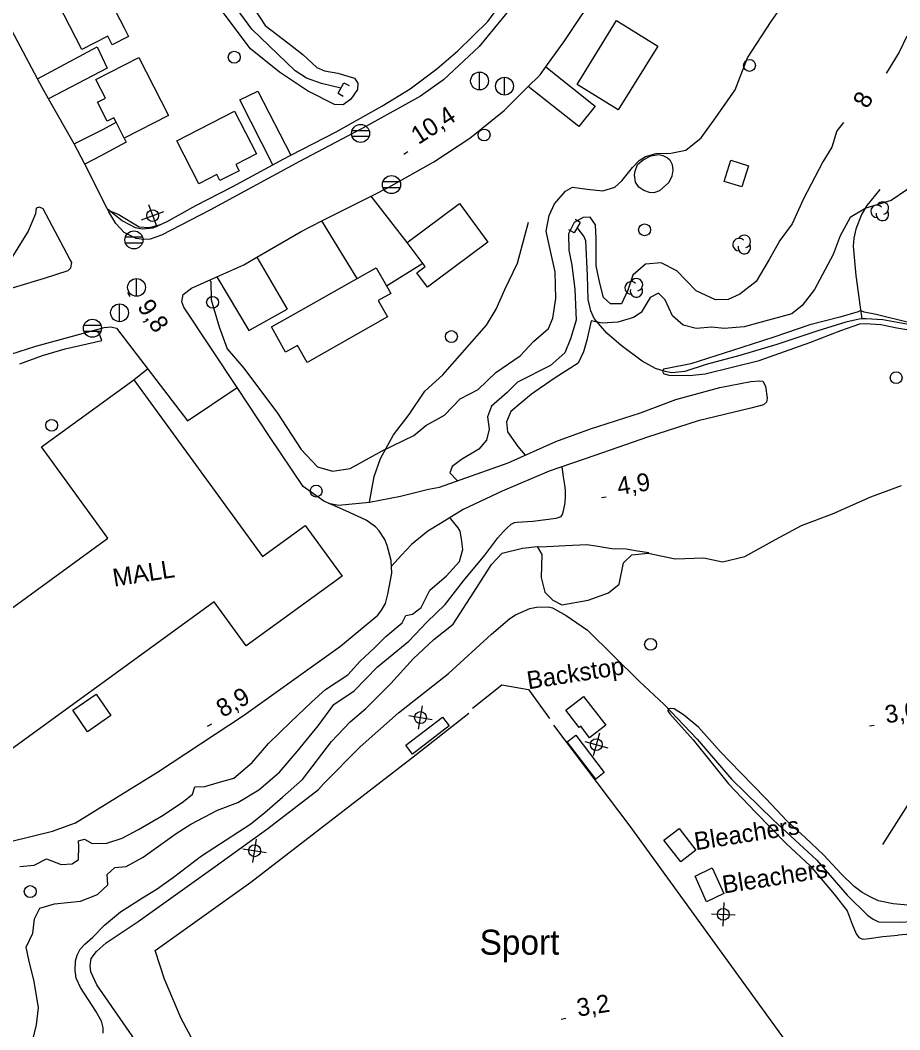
# Model space of a CAD drawing. Extents: x 646142 to 649934, y 5874075 to 5876351.
# Drawn here: x 647236.3 to 647384.4, y 5874542.2 to 5874712.1 of the extents above; entities that cross this region are included whole.
import ezdxf

# ---------------------------------------------------------------- set-up
doc = ezdxf.new("R2010")
doc.units = 0
for name, color, linetype in [('Niveau 1', 7, 'Continuous'), ('Niveau 19', 7, 'Continuous'), ('Niveau 2', 7, 'Continuous'), ('Niveau 21', 7, 'Continuous'), ('Niveau 22', 7, 'Continuous'), ('Niveau 26', 7, 'Continuous'), ('Niveau 3', 7, 'Continuous'), ('Niveau 31', 7, 'Continuous'), ('Niveau 36', 7, 'Continuous'), ('Niveau 4', 7, 'Continuous'), ('Niveau 44', 7, 'Continuous'), ('Niveau 52', 7, 'Continuous'), ('Niveau 56', 7, 'Continuous')]:
    doc.layers.add(name, color=color, linetype=linetype)

msp = doc.modelspace()

# ---------------------------------------------------------------- linework, layer by layer
at = {"layer": 'Niveau 1'}
for points in [[(647273.85, 5874716.95), (647277.54, 5874711.22), (647281.36, 5874708.32), (647283.85, 5874706.34), (647286.24, 5874704.17), (647287.5, 5874703.63), (647289.75, 5874703.23), (647292.56, 5874702.4), (647293.15, 5874701.52), (647293.08, 5874700.48), (647291.95, 5874698.82), (647290.66, 5874697.9), (647289.22, 5874697.94)], [(647268.19, 5874668.39), (647268.4, 5874668.16), (647268.42, 5874665.05), (647269.81, 5874660.5), (647271.12, 5874656.82), (647273.92, 5874653.57), (647279.62, 5874645.98), (647283.58, 5874639.86), (647286.34, 5874636.97), (647288.89, 5874636.22), (647291.84, 5874636.69), (647297.25, 5874639.63), (647302.57, 5874642.26), (647304.6, 5874643.89), (647307.71, 5874645.66), (647310.37, 5874648.41), (647313.39, 5874650), (647316.34, 5874652.81), (647320.47, 5874655.62), (647322.69, 5874658.07), (647325.23, 5874660.25), (647325.94, 5874661.97), (647326.48, 5874665.3), (647326.32, 5874669.8), (647325.48, 5874673.53), (647324.81, 5874676.63), (647325.31, 5874679.26), (647326.23, 5874681.23), (647328.07, 5874683.34), (647329.29, 5874684.05), (647331.71, 5874683.67), (647334.39, 5874683.41), (647336.38, 5874684.01), (647337.54, 5874685.1), (647339.34, 5874687.35), (647340.51, 5874688.52), (647341.56, 5874689.21), (647343.36, 5874689.71), (647345.79, 5874689.75), (647348.33, 5874690.26), (647350.94, 5874692.31), (647353.36, 5874695.77), (647356.65, 5874700.43), (647358.69, 5874705.79), (647362.71, 5874711.92), (647364.56, 5874714.57)], [(647289.22, 5874697.94), (647284.64, 5874700.24), (647279.97, 5874703.41), (647275.06, 5874707.32), (647270.11, 5874713.86)], [(647251.1, 5874680.16), (647252.8, 5874679.51), (647256.31, 5874677.34), (647258.09, 5874677.22), (647259.96, 5874677.77)]]:
    msp.add_lwpolyline(points, dxfattribs=at)
at = {"layer": 'Niveau 19'}
for points in [[(647239.19, 5874702.28), (647249.28, 5874707.65), (647250.93, 5874704.06), (647241.08, 5874698.88)], [(647324.78, 5874704.27), (647333.07, 5874697.66), (647330.33, 5874694.23), (647321.82, 5874700.96)], [(647278.81, 5874687.78), (647273.25, 5874698.72), (647276.28, 5874700.19), (647281.86, 5874689.4)], [(647245.38, 5874691.3), (647250.3, 5874693.78), (647252.44, 5874694.95)], [(647253.82, 5874692.26), (647254.12, 5874691.59), (647249.89, 5874689.3), (647247.17, 5874687.9)], [(647301.46, 5874674.73), (647295.4, 5874682.53)], [(647293, 5874668.66), (647287.09, 5874678.35)], [(647276.13, 5874672.23), (647281.25, 5874663.47)], [(647297.93, 5874667.43), (647304.06, 5874671.23)], [(647269.41, 5874668.93), (647274.78, 5874659.88), (647281.25, 5874663.47)], [(647288.21, 5874630.82), (647289.87, 5874630.52), (647295.11, 5874631.03), (647300.31, 5874632.01), (647305.02, 5874633.18), (647306.85, 5874633.52), (647318.46, 5874637.66), (647326.44, 5874641.23), (647332.29, 5874643.38), (647340.68, 5874646.03), (647346.67, 5874648.29), (647354.06, 5874650.33), (647359.27, 5874651.33), (647360.77, 5874651.46), (647361.32, 5874651.37), (647361.76, 5874650.54), (647362.04, 5874648.52), (647361.93, 5874647.82), (647361.39, 5874647.37), (647359.3, 5874646.83), (647350.41, 5874644.71), (647341.88, 5874641.96), (647333.01, 5874638.86), (647325.35, 5874636.21), (647317.44, 5874632.89), (647310.87, 5874629.77), (647307.05, 5874627.42), (647304.93, 5874626.11), (647302.16, 5874623.88), (647300.47, 5874622.07), (647298.79, 5874620.22)], [(647230.95, 5874572.98), (647241.76, 5874575.61), (647245.59, 5874577.03), (647259.41, 5874585.58), (647273.9, 5874595.08), (647290.19, 5874606.75), (647296.5, 5874611.98), (647297.13, 5874612.83), (647297.78, 5874613.98), (647298.18, 5874615.54), (647298.84, 5874619.08), (647298.75, 5874621.17), (647298.06, 5874623.73), (647297.7, 5874624.71), (647296.7, 5874626.2), (647296.13, 5874626.87), (647294.54, 5874628), (647291.14, 5874629.56), (647287.39, 5874631.17), (647283.94, 5874633.64), (647278.28, 5874642.05), (647272.82, 5874650.31)]]:
    msp.add_lwpolyline(points, dxfattribs=at)
at = {"layer": 'Niveau 2'}
for points in [[(647385.52, 5874709.45), (647384.26, 5874706.75), (647382.09, 5874703.25), (647382.08, 5874703.24)], [(647374.88, 5874694.94), (647373.77, 5874693.51), (647372.93, 5874690.78), (647371.42, 5874688.28), (647368.06, 5874681.96), (647366.24, 5874677.85), (647364.16, 5874675.06), (647362.37, 5874671.83), (647360.15, 5874668.15), (647357.43, 5874666), (647355.46, 5874665.1), (647353.34, 5874665.07), (647350.07, 5874666.57), (647346.84, 5874669.95), (647344.17, 5874671.27), (647341.54, 5874671.07), (647339.43, 5874669.22), (647338.57, 5874666.67), (647337.51, 5874664.39), (647335.68, 5874664.38), (647334.46, 5874665.44), (647333.85, 5874667.9), (647333.27, 5874670.78), (647333.27, 5874675.42), (647333.16, 5874677.7), (647332.21, 5874678.96), (647331.03, 5874678.9), (647329.52, 5874678.11), (647328.6, 5874676.19), (647328.64, 5874673.44), (647329.13, 5874670.9), (647329.67, 5874666.79), (647329.89, 5874661.64), (647328.92, 5874658.49), (647327.97, 5874656.17), (647325.54, 5874653.99), (647319.99, 5874651.21), (647318.28, 5874649.45), (647315.63, 5874647.19), (647314.98, 5874645.37), (647315.25, 5874643.28), (647314.79, 5874641.47), (647313.47, 5874639.93), (647310.59, 5874638.18), (647309, 5874636.99), (647308.63, 5874635.93), (647309.85, 5874634.64), (647309.87, 5874634.59)], [(647388.17, 5874685.37), (647382.87, 5874681.79), (647378.64, 5874680.49), (647376.02, 5874678.94), (647374.33, 5874675.84), (647373.12, 5874672.72), (647370, 5874666.82), (647367.91, 5874664.14), (647366.17, 5874662.74), (647361, 5874661.29), (647358.13, 5874660.53), (647354.79, 5874660.26), (647352.71, 5874660.47), (647350.07, 5874660.27), (647347.9, 5874660.82), (647346.08, 5874662.4), (647344.87, 5874665.05), (647343.75, 5874666.17), (647342.35, 5874665.45), (647340.84, 5874662.95), (647339.51, 5874662.11), (647336.87, 5874661.32), (647334.24, 5874661.12), (647332.43, 5874661.53), (647331.7, 5874658.27), (647331.12, 5874656.33), (647330.2, 5874654.42), (647326.15, 5874651.84), (647322.35, 5874649.17), (647318.86, 5874646.3), (647318.16, 5874644.52), (647318.33, 5874642.83), (647320.08, 5874640.37), (647321.3, 5874638.93)], [(647386.29, 5874661.14), (647380.36, 5874662.58), (647378.36, 5874663.02), (647377.75, 5874663.25), (647377.33, 5874663.06), (647374.24, 5874662.15), (647369.19, 5874660.85), (647363.14, 5874658.81), (647356.19, 5874656.53), (647349.2, 5874654.27), (647345.47, 5874653.59), (647344.56, 5874653.38), (647344.41, 5874653.02), (647344.6, 5874652.65), (647345.46, 5874652.41), (647348.89, 5874652.32), (647351.6, 5874652.59), (647360.68, 5874654.83), (647369.21, 5874657.9), (647374.43, 5874659.9), (647377.6, 5874661.01), (647378.52, 5874661.06), (647381.18, 5874660.94), (647383.83, 5874660.33), (647390.01, 5874659.34)], [(647237.92, 5874538.44), (647239.05, 5874543.03), (647239.39, 5874545.87), (647238.68, 5874550.31), (647237.74, 5874553.98), (647237.33, 5874556.11), (647238.41, 5874558.48), (647238.74, 5874560.85), (647239.63, 5874562.67), (647242.09, 5874563.4), (647246.47, 5874563.83), (647249.31, 5874564.99), (647251.04, 5874566.58), (647250.92, 5874568.34), (647252.22, 5874569.52), (647254.15, 5874569.71), (647257.01, 5874571.23), (647262.57, 5874575.26), (647265.01, 5874576.8), (647269.49, 5874579.18), (647272.96, 5874580.47), (647276.47, 5874582.58), (647279.95, 5874585.58), (647282.91, 5874589.05), (647286.43, 5874593.34), (647289.08, 5874596.96), (647292.51, 5874599.25), (647296.47, 5874603.29), (647301.7, 5874607.63), (647304.74, 5874610.82), (647307.81, 5874613.77), (647310.94, 5874617.79), (647314.52, 5874622.09), (647316.7, 5874625.01), (647317.59, 5874626.01), (647318.21, 5874626.62), (647318.96, 5874627.29), (647319.51, 5874627.6), (647319.94, 5874627.65), (647322.56, 5874627.81), (647326.51, 5874628.32), (647327.35, 5874628.61), (647327.64, 5874629.04), (647328.01, 5874630.89), (647328.08, 5874632.02), (647328.06, 5874633), (647327.95, 5874633.92), (647327.75, 5874635.26), (647327.52, 5874636.96)], [(647262.08, 5874567.88), (647266.8, 5874571.49), (647275.13, 5874576.86), (647277.48, 5874578.8), (647280.47, 5874581.34), (647283.84, 5874584.33), (647288.7, 5874590.71), (647291.85, 5874594.03), (647294.46, 5874596.29), (647298.71, 5874600.49), (647302.43, 5874604.63), (647305.95, 5874607.87), (647309.17, 5874610.49), (647309.17, 5874610.49), (647313.16, 5874616.66), (647315.61, 5874620.5), (647317.42, 5874622.45), (647320.83, 5874623.25), (647323.34, 5874623.56), (647324.12, 5874622.22), (647323.99, 5874618.32), (647324.59, 5874615.84), (647325.97, 5874614.5), (647327.47, 5874613.71), (647331.88, 5874614.49), (647335.3, 5874615.77), (647337.1, 5874617.19), (647337.86, 5874620.8), (647339.27, 5874622.12), (647342.01, 5874622.45), (647346.54, 5874621.48), (647351.37, 5874621.66), (647354.51, 5874620.97), (647358.27, 5874621.87), (647363.41, 5874624.74), (647367.79, 5874627.06), (647373.02, 5874629.05), (647379.47, 5874631.92), (647384.66, 5874633.79)], [(647236.26, 5874569.66), (647238.65, 5874569.9), (647240.73, 5874570.98), (647243.18, 5874570.05), (647245.06, 5874570.12), (647246.1, 5874570.87), (647246.18, 5874573.05), (647246.14, 5874573.99), (647247.12, 5874574.26), (647248.43, 5874573.57), (647250.89, 5874573.63), (647253.46, 5874574.48), (647256.21, 5874575.92), (647260.38, 5874578.33), (647263.81, 5874580.61), (647265.33, 5874581.88), (647265.68, 5874583.09), (647267.39, 5874583.14), (647269.45, 5874583.76), (647272.25, 5874584.56), (647275.35, 5874587.22), (647278.1, 5874590.38), (647281.8, 5874593.98), (647285.41, 5874597.39), (647287.67, 5874599.5), (647291.43, 5874601.93), (647293.5, 5874604.25), (647295.92, 5874606.48), (647297.85, 5874608.38), (647300.57, 5874610.71), (647301.21, 5874611.95), (647302.36, 5874612.18), (647303.79, 5874613.26), (647305.26, 5874616.22), (647308.08, 5874618.62), (647310.22, 5874621.01), (647310.79, 5874623.03), (647310.6, 5874624.84), (647310.35, 5874626.14), (647310, 5874626.68), (647308.79, 5874628.2), (647308.63, 5874628.4)], [(647323.36, 5874623.51), (647324.96, 5874623.57), (647328.08, 5874623.7), (647331.69, 5874623.87), (647333.17, 5874623.68), (647335.86, 5874623.22), (647338.32, 5874623.13), (647340.21, 5874622.84), (647342.1, 5874622.54)], [(647386.95, 5874563.05), (647383.22, 5874563.43), (647380.77, 5874563.92), (647379.47, 5874564.51), (647378.01, 5874565.32), (647376.66, 5874566.34), (647374.56, 5874568.39), (647371.48, 5874571.66), (647368.4, 5874574.54), (647365.33, 5874577.37), (647361.8, 5874581.12), (647357.58, 5874585.43), (647354.11, 5874589.05), (647350.45, 5874593.13), (647347.95, 5874595.24), (647346.37, 5874596.23), (647345.77, 5874596.26), (647345.34, 5874596.21), (647345.28, 5874595.91), (647345.63, 5874595.41), (647349.57, 5874591.02), (647355.53, 5874583.62), (647360.07, 5874578.81), (647365.29, 5874573.49), (647369.25, 5874569.78), (647373.29, 5874565.01), (647375.48, 5874562.23), (647376.33, 5874559.97), (647377.01, 5874558.34), (647377.48, 5874557.71), (647378.15, 5874557.44), (647379.21, 5874557.57), (647381.47, 5874557.93), (647384.09, 5874558.15)], [(647250.27, 5874541.62), (647250.26, 5874542.55), (647249.99, 5874543.64), (647249.06, 5874545.35), (647246.44, 5874549.3), (647245.72, 5874550.88), (647245.57, 5874552.19), (647245.62, 5874553.81), (647245.9, 5874554.77), (647246.42, 5874555.76), (647247.2, 5874556.64), (647248.53, 5874557.82), (647250.5, 5874559.81), (647253.17, 5874562.08), (647256.9, 5874564.43), (647259.37, 5874565.94), (647262.08, 5874567.88)], [(647389.61, 5874558.57), (647384.09, 5874558.15)]]:
    msp.add_lwpolyline(points, dxfattribs=at)
at = {"layer": 'Niveau 21'}
for points in [[(647234.75, 5874655.94), (647238.96, 5874657.29), (647248.82, 5874659.98), (647250.41, 5874660.42), (647251.57, 5874660.53), (647252.54, 5874660.28), (647264.45, 5874644.68), (647272.82, 5874650.31), (647263.82, 5874663.85), (647263.5, 5874664.76), (647263.73, 5874665.95), (647265.15, 5874667.03), (647269.41, 5874668.93), (647273.93, 5874670.95), (647276.13, 5874672.23), (647283.59, 5874676.59), (647287.09, 5874678.35), (647295.4, 5874682.53), (647298.36, 5874684.02), (647305.92, 5874688.28), (647311.98, 5874692.28), (647317.74, 5874696.95), (647321.6, 5874700.74), (647323.83, 5874702.94), (647324.78, 5874704.27), (647327.95, 5874708.73), (647333.96, 5874717.75)], [(647320.03, 5874715.61), (647313.54, 5874707.71), (647307.53, 5874702.08), (647303.69, 5874699.36), (647294.46, 5874694.23), (647283.3, 5874688.33), (647268.25, 5874680.17), (647260.09, 5874675.96), (647258.16, 5874675.3), (647257.11, 5874675.2), (647255.8, 5874675.42), (647253.82, 5874676.4), (647252.38, 5874677.9), (647251.24, 5874679.89), (647250.97, 5874680.43), (647247.17, 5874687.91), (647245.97, 5874690.27), (647245.38, 5874691.3), (647241.08, 5874698.88), (647239.98, 5874700.81), (647239.19, 5874702.28), (647232.85, 5874714.1)], [(647240.42, 5874668.7), (647244.4, 5874670.03), (647244.83, 5874670.43), (647244.97, 5874671.38), (647244.68, 5874671.94), (647240.19, 5874680.4), (647239.57, 5874680.69), (647239, 5874680.52), (647238.86, 5874679.57), (647237.63, 5874676.63), (647235.2, 5874672.64), (647231.42, 5874667), (647231.35, 5874666.52), (647231.6, 5874666.31), (647232.21, 5874666.14), (647235.17, 5874667.13), (647240.42, 5874668.7)]]:
    msp.add_lwpolyline(points, dxfattribs=at)
at = {"layer": 'Niveau 22'}
for points in [[(647250.97, 5874680.43), (647253.53, 5874678.34), (647255.63, 5874677.25), (647256.83, 5874677.02), (647258.69, 5874677.2), (647261.06, 5874678.26), (647265.84, 5874680.96), (647272.1, 5874684.15), (647278.81, 5874687.78), (647280.57, 5874688.74), (647281.86, 5874689.4), (647289.51, 5874693.37), (647297.19, 5874697.64), (647301.94, 5874700.57), (647306.42, 5874703.94), (647309.99, 5874706.98), (647315.01, 5874711.93), (647318.82, 5874717.22), (647320.57, 5874719.73), (647320.84, 5874721.63), (647320.89, 5874724.68), (647320.5, 5874726.09)], [(647295.11, 5874631.03), (647295.86, 5874635.33), (647296.96, 5874638.38), (647299.15, 5874642.35), (647301.75, 5874645.77), (647304.41, 5874649.67), (647307.43, 5874652.43), (647314.81, 5874660.78), (647316.42, 5874663.52), (647317.85, 5874666.82), (647319.99, 5874671.25), (647321.88, 5874678.12)], [(647236.22, 5874654.28), (647240.07, 5874655.72), (647243.85, 5874656.8), (647250.05, 5874658.23), (647249.57, 5874659.47), (647248.82, 5874659.98)], [(647386.13, 5874580.79), (647381.42, 5874573.38)]]:
    msp.add_lwpolyline(points, dxfattribs=at)
at = {"layer": 'Niveau 26'}
for p, q in [((647289.81, 5874699.84), (647290.78, 5874701.61)), ((647290.78, 5874701.61), (647291.66, 5874701.13)), ((647289.81, 5874699.84), (647290.68, 5874699.36)), ((647330.56, 5874678.08), (647329.53, 5874676.34)), ((647330.56, 5874678.08), (647329.7, 5874678.59)), ((647329.53, 5874676.34), (647328.67, 5874676.86))]:
    msp.add_line(p, q, dxfattribs=at)
at = {"layer": 'Niveau 3'}
for p, q in [((647300.87, 5874689.6), (647301.54, 5874690.03)), ((647254.34, 5874666.3), (647254.78, 5874665.64)), ((647334.16, 5874631.78), (647334.95, 5874631.9)), ((647267.85, 5874593.33), (647268.55, 5874593.72)), ((647379.23, 5874593.35), (647380.02, 5874593.48)), ((647327.36, 5874544), (647328.15, 5874544.13))]:
    msp.add_line(p, q, dxfattribs=at)
at = {"layer": 'Niveau 31'}
for points in [[(647246.67, 5874707.2), (647241.66, 5874716.96), (647248.78, 5874720.62), (647253.79, 5874710.85), (647254.53, 5874709.41), (647251.8, 5874708.01), (647251.07, 5874709.45), (647246.67, 5874707.2)], [(647330.04, 5874701.31), (647336.68, 5874712.06), (647343.6, 5874707.79), (647336.96, 5874697.04), (647330.04, 5874701.31)], [(647256.27, 5874705.87), (647261.29, 5874696.1), (647253.82, 5874692.26), (647252.44, 5874694.95), (647252.05, 5874695.71), (647250.96, 5874695.15), (647249.31, 5874698.36), (647250.65, 5874699.04), (647249.05, 5874702.16), (647256.27, 5874705.87)], [(647262.65, 5874691.86), (647272.39, 5874696.84), (647276.09, 5874689.62), (647272.61, 5874687.84), (647273.15, 5874686.78), (647269.93, 5874685.13), (647269.41, 5874686.16), (647266.37, 5874684.6), (647262.65, 5874691.86)], [(647345.63, 5874688.61), (647346.06, 5874687.83), (647346.16, 5874686.9), (647345.96, 5874685.89), (647345.48, 5874684.84), (647343.92, 5874683.4), (647342.96, 5874683.07), (647342.25, 5874683.12), (647341.27, 5874683.49), (647340.45, 5874684.05), (647339.89, 5874684.88), (647339.71, 5874686.09), (647339.82, 5874686.75), (647340.18, 5874687.84), (647341.16, 5874688.64), (647342.44, 5874689.29), (647343.77, 5874689.54), (647344.49, 5874689.38), (647345.24, 5874688.98), (647345.63, 5874688.61)], [(647358.88, 5874687.63), (647357.77, 5874684.07), (647354.8, 5874684.99), (647355.91, 5874688.56), (647358.88, 5874687.63)], [(647301.46, 5874674.73), (647310.23, 5874681.26), (647315.04, 5874674.8), (647306.21, 5874668.22), (647304.86, 5874667.21), (647303.05, 5874669.64), (647303.34, 5874669.86), (647304.46, 5874670.69), (647301.46, 5874674.73)], [(647278.59, 5874660.5), (647282.33, 5874662.62), (647293, 5874668.66), (647296.21, 5874670.47), (647297.93, 5874667.43), (647298.67, 5874666.12), (647296.57, 5874664.93), (647298.12, 5874662.2), (647284.58, 5874654.53), (647282.96, 5874657.41), (647280.97, 5874656.28), (647278.59, 5874660.5)], [(647216.14, 5874599.55), (647251.07, 5874624.94), (647239.9, 5874640.31), (647255.44, 5874651.6), (647277.07, 5874621.85), (647284.29, 5874627.09), (647290.49, 5874618.55), (647274.36, 5874606.82), (647268.96, 5874614.26), (647227.4, 5874584.06), (647216.14, 5874599.55)], [(647251.58, 5874595.08), (647247.65, 5874592.38), (647245.15, 5874596.01), (647249.08, 5874598.71), (647251.58, 5874595.08)], [(647331.1, 5874598.3), (647334.87, 5874593.47), (647332.15, 5874591.34), (647330.64, 5874593.28), (647330.39, 5874593.09), (647328.13, 5874595.98), (647331.1, 5874598.3)], [(647301.22, 5874590.11), (647307.37, 5874594.85), (647308.52, 5874593.36), (647302.36, 5874588.62), (647301.22, 5874590.11)], [(647333.2, 5874584.4), (647328.39, 5874590.68), (647329.8, 5874591.77), (647334.62, 5874585.49), (647333.2, 5874584.4)]]:
    msp.add_lwpolyline(points, dxfattribs=at)
at = {"layer": 'Niveau 36'}
for p, q in [((647313.63, 5874700.4), (647313.63, 5874703.4)), ((647317.83, 5874699.52), (647317.83, 5874702.52)), ((647295.03, 5874693.53), (647292.15, 5874693.53)), ((647292.15, 5874692.61), (647295.03, 5874692.61)), ((647300.24, 5874684.91), (647297.36, 5874684.91)), ((647297.36, 5874683.99), (647300.24, 5874683.99)), ((647257.88, 5874681.1), (647259.32, 5874677.38)), ((647256.74, 5874678.52), (647260.46, 5874679.96)), ((647256.88, 5874675.6), (647254, 5874675.6)), ((647254, 5874674.68), (647256.88, 5874674.68)), ((647255.9, 5874665.65), (647255.9, 5874668.65)), ((647253.04, 5874661.38), (647253.04, 5874664.38)), ((647249.9, 5874660.73), (647247.02, 5874660.73)), ((647247.02, 5874659.81), (647249.9, 5874659.81)), ((647303.35, 5874592.79), (647303.99, 5874596.73)), ((647301.7, 5874595.08), (647305.64, 5874594.44)), ((647333.81, 5874592.12), (647332.73, 5874588.29)), ((647331.35, 5874590.75), (647335.19, 5874589.67)), ((647275.45, 5874570.37), (647276.06, 5874574.31)), ((647273.79, 5874572.65), (647277.73, 5874572.04)), ((647354.72, 5874563.63), (647354.55, 5874559.64)), ((647352.64, 5874561.72), (647356.63, 5874561.55))]:
    msp.add_line(p, q, dxfattribs=at)
for centre, radius in [((647272.33, 5874705.91), 1), ((647359.05, 5874704.52), 1), ((647313.62, 5874701.91), 1.5), ((647317.82, 5874701.03), 1.5), ((647293.59, 5874693.08), 1.52), ((647314.39, 5874692.82), 1), ((647298.8, 5874684.46), 1.52), ((647258.6, 5874679.24), 1), ((647341.39, 5874676.85), 1), ((647255.44, 5874675.15), 1.52), ((647255.89, 5874667.16), 1.5), ((647268.68, 5874664.65), 1), ((647253.03, 5874662.89), 1.5), ((647248.46, 5874660.28), 1.52), ((647308.88, 5874658.88), 1), ((647383.74, 5874651.96), 1), ((647241.6, 5874643.95), 1), ((647286.12, 5874632.87), 1), ((647342.4, 5874607.08), 1), ((647303.68, 5874594.76), 1), ((647333.27, 5874590.2), 1), ((647275.76, 5874572.34), 1), ((647238, 5874565.47), 1), ((647354.64, 5874561.63), 1)]:
    msp.add_circle(centre, radius, dxfattribs=at)
at = {"layer": 'Niveau 4'}
for points in [[(647290.29, 5874700.72), (647287.04, 5874701.46), (647284.48, 5874702.38), (647282.59, 5874703.6), (647275.3, 5874710.62), (647271.61, 5874715.76), (647268.94, 5874721.24), (647265.11, 5874727.77), (647264.05, 5874730.13)], [(647381, 5874683.64), (647378.79, 5874680.92), (647377.91, 5874679.46), (647376.95, 5874676.97), (647376.61, 5874675.46), (647376.51, 5874674.08), (647376.97, 5874669.19), (647377.67, 5874663.83), (647377.98, 5874661.85)], [(647387.05, 5874660.71), (647381.51, 5874661.69), (647378.7, 5874661.89), (647377.98, 5874661.85), (647377.49, 5874661.82), (647375.24, 5874661.29), (647370.55, 5874659.83), (647363.64, 5874657.56), (647357.42, 5874655.68), (647351.78, 5874654.19), (647348.15, 5874652.98), (647345.97, 5874652.77), (647344.87, 5874652.99), (647343.24, 5874653.53), (647341, 5874654.74), (647337.46, 5874657.41), (647335.05, 5874659.46), (647332.89, 5874661.93), (647332.36, 5874663.2), (647331.92, 5874665.11), (647331.8, 5874669.16), (647331.53, 5874674.99), (647331.16, 5874675.79), (647330.05, 5874677.22)], [(647256.14, 5874539.7), (647249.23, 5874549.77), (647248.2, 5874551.95), (647248.08, 5874552.97), (647248.27, 5874554.22), (647249.12, 5874555.39), (647250.76, 5874556.86), (647256.16, 5874560.43), (647260.86, 5874563.82), (647269.13, 5874569.69), (647277.98, 5874576.07), (647286.52, 5874582.65), (647287.43, 5874583.64), (647293.51, 5874589.84), (647300, 5874595.55), (647308.38, 5874602.17), (647315.64, 5874608.8), (647318.71, 5874611.42), (647319.66, 5874612.07), (647322.09, 5874613.09), (647323.19, 5874613.32), (647325.24, 5874613.41), (647325.89, 5874613.24), (647328.2, 5874611.94), (647331.77, 5874609.46), (647340.46, 5874600.87), (647344.69, 5874596.95), (647350.26, 5874591.13), (647356.04, 5874584.4), (647363.06, 5874577.52), (647370.41, 5874570.78), (647375.51, 5874564.85), (647378.94, 5874561.47), (647379.85, 5874560.84), (647380.79, 5874560.36), (647384.22, 5874560.32), (647391.15, 5874560.64)]]:
    msp.add_lwpolyline(points, dxfattribs=at)
at = {"layer": 'Niveau 44'}
for centre, start, end in [((647380.52, 5874679.96), 44.1154, 269.804), ((647381.42, 5874680.49), 282.2692, 149.7263), ((647381.42, 5874679.44), 166.9369, 29.6212), ((647357.29, 5874674.38), 44.1154, 269.804), ((647358.19, 5874674.91), 282.2692, 149.7263), ((647358.19, 5874673.86), 166.9369, 29.6212), ((647340.03, 5874667.62), 282.2692, 149.7263), ((647339.13, 5874667.09), 44.1154, 269.804), ((647340.03, 5874666.57), 166.9369, 29.6212)]:
    msp.add_arc(centre, 1.05, start, end, dxfattribs=at)
at = {"layer": 'Niveau 52'}
msp.add_lwpolyline([(647255.44, 5874651.6), (647257.75, 5874653.45)], dxfattribs=at)
at = {"layer": 'Niveau 56'}
for points in [[(647312.44, 5874596.34), (647317.35, 5874600.26), (647321.83, 5874599.5), (647325.39, 5874594.59)], [(647267.16, 5874537.1), (647263.41, 5874544.1), (647260.58, 5874550.73), (647259.04, 5874555.55), (647275.12, 5874567.03), (647302.15, 5874587.93), (647311.8, 5874595.52)], [(647326.06, 5874593.45), (647338.94, 5874576.47), (647365.19, 5874540.24)], [(647347.22, 5874576.09), (647350, 5874572.41), (647347.5, 5874570.49), (647344.63, 5874574.13), (647347.22, 5874576.09)], [(647352.78, 5874569.48), (647354.72, 5874565.12), (647351.8, 5874563.73), (647349.9, 5874568.06), (647352.78, 5874569.48)]]:
    msp.add_lwpolyline(points, dxfattribs=at)

# ---------------------------------------------------------------- texts
at = {"layer": 'Niveau 2'}
msp.add_text('8', height=3, rotation=61.847, dxfattribs=at).set_placement((647378.94, 5874697.1))
at = {"layer": 'Niveau 3'}
for s, rotation, p in [('10,4 ', 32.7129, (647303.32, 5874691.12)), ('9,8  ', 303.9054, (647255.91, 5874663.89)), ('4,9  ', 8.941, (647337.01, 5874632.18)), ('8,9  ', 29.1446, (647270.38, 5874594.69)), ('3,0  ', 8.9405, (647382.08, 5874593.76)), ('3,2  ', 8.9405, (647330.21, 5874544.41))]:
    msp.add_text(s, height=3, rotation=rotation, dxfattribs=at).set_placement(p)
at = {"layer": 'Niveau 31'}
msp.add_text('MALL', height=3, rotation=8.941, dxfattribs=at).set_placement((647252.12, 5874616.78))
at = {"layer": 'Niveau 56'}
for s, p in [('Backstop', (647321.83, 5874599.5)), ('Bleachers', (647350, 5874572.41)), ('Bleachers', (647354.72, 5874565.12))]:
    msp.add_text(s, height=3, rotation=8.9405, dxfattribs=at).set_placement(p)
msp.add_text('Sport', height=4.2, dxfattribs=at).set_placement((647313.63, 5874554.85))

doc.saveas('drawing.dxf')
